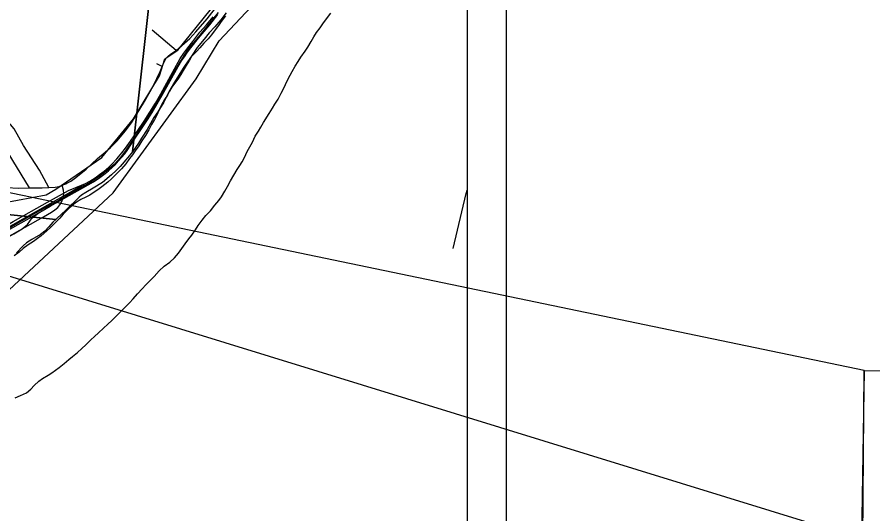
# Model space of a CAD drawing. Extents: x 0 to 34, y -2 to 22.
# Drawn here: x 7.738 to 9.947, y 14.734 to 16.018 of the extents above; entities that cross this region are included whole.
import ezdxf

# ---------------------------------------------------------------- set-up
doc = ezdxf.new("R2010")
doc.units = 0
for name, color, linetype in [('GM_X_City_Street', 7, 'Continuous'), ('GM_X_County_Road', 7, 'Continuous'), ('GM_X_Major_River', 7, 'Continuous'), ('GM_X_Rail_Line', 7, 'Continuous'), ('GM_X_Section', 7, 'Continuous'), ('GM_X_US_Route', 7, 'Continuous'), ('SH_Cut_Line', 7, 'Continuous'), ('SH_Data', 7, 'Continuous'), ('SH_Text', 7, 'Continuous')]:
    doc.layers.add(name, color=color, linetype=linetype)

msp = doc.modelspace()

# ---------------------------------------------------------------- linework, layer by layer
at = {"layer": 'GM_X_City_Street'}
for p, q in [((8.1489, 15.9321), (8.0865, 15.9845)), ((8.1121, 15.8905), (8.0991, 15.8974))]:
    msp.add_line(p, q, dxfattribs=at)
for points in [[(7.82, 15.5775), (7.7958, 15.6223), (7.7543, 15.6867), (7.7301, 15.7295), (7.6526, 15.82), (7.5606, 15.9153)], [(7.5825, 15.3766), (7.8057, 15.5024), (7.8265, 15.5141), (7.8358, 15.5198), (7.8434, 15.5265), (7.8479, 15.5327), (7.8533, 15.5415), (7.8565, 15.5522), (7.8584, 15.5626), (7.8578, 15.5714), (7.8543, 15.5835)]]:
    msp.add_lwpolyline(points, dxfattribs=at)
at = {"layer": 'GM_X_County_Road'}
msp.add_lwpolyline([(7.4637, 15.9561), (7.4828, 15.9396), (7.501, 15.9238), (7.5226, 15.8975), (7.5916, 15.8113), (7.6622, 15.7321), (7.6791, 15.7211), (7.69, 15.7062), (7.7008, 15.6892), (7.7259, 15.6477), (7.769, 15.5773)], dxfattribs=at)
at = {"layer": 'GM_X_Major_River'}
for points in [[(7.9828, 15.2341), (7.9944, 15.246), (8.0084, 15.26), (8.0185, 15.27), (8.0283, 15.28), (8.0373, 15.29), (8.049, 15.3034), (8.0611, 15.3164), (8.0704, 15.3264), (8.0817, 15.3375), (8.0918, 15.3479), (8.1047, 15.3624), (8.1179, 15.3745), (8.1322, 15.3852), (8.1446, 15.3959), (8.1544, 15.4078), (8.1634, 15.4205), (8.1717, 15.4324), (8.1815, 15.4451), (8.1886, 15.4547), (8.1984, 15.4689), (8.2055, 15.4797), (8.2157, 15.4935), (8.2255, 15.5054), (8.2368, 15.518), (8.2485, 15.5318), (8.2587, 15.5441), (8.2654, 15.5541), (8.2741, 15.568), (8.2813, 15.5807), (8.2888, 15.5949), (8.2972, 15.6099), (8.3062, 15.6245), (8.3129, 15.6346), (8.3193, 15.6446), (8.3248, 15.6551), (8.3321, 15.6705), (8.3452, 15.6952), (8.3528, 15.7102), (8.3614, 15.7233), (8.367, 15.7334), (8.3741, 15.7457), (8.3884, 15.7693), (8.3971, 15.7831), (8.4034, 15.7928), (8.4117, 15.8063), (8.42, 15.8216), (8.4248, 15.8314), (8.4308, 15.8438), (8.4357, 15.855), (8.4428, 15.8678), (8.4484, 15.8779), (8.4556, 15.8913), (8.4634, 15.9037), (8.4705, 15.9145), (8.4816, 15.9305), (8.4886, 15.9406), (8.497, 15.9548), (8.5037, 15.9676), (8.5105, 15.9784), (8.5199, 15.9903), (8.5273, 16.0011), (8.5364, 16.0138), (8.5481, 16.0279)], [(8.2755, 16.0212), (8.2649, 16.0066), (8.2578, 15.9965), (8.2496, 15.985), (8.2398, 15.9723), (8.2308, 15.9619), (8.2203, 15.9508), (8.2094, 15.9389), (8.2008, 15.9293), (8.1883, 15.9167), (8.1831, 15.9069), (8.1745, 15.8931), (8.1669, 15.8804), (8.161, 15.8699), (8.155, 15.8602), (8.148, 15.8505), (8.1374, 15.8367), (8.1311, 15.8266), (8.1259, 15.8162), (8.1188, 15.8053), (8.1108, 15.7911), (8.104, 15.7768), (8.0992, 15.7663), (8.0924, 15.7536), (8.0853, 15.7409), (8.0777, 15.727), (8.069, 15.7124), (8.0599, 15.6982), (8.0524, 15.6859), (8.043, 15.6725), (8.0355, 15.662), (8.0285, 15.6524)], [(8.0285, 15.6524), (8.0186, 15.6393), (8.0073, 15.6259), (7.9952, 15.6137), (7.982, 15.6004), (7.9723, 15.5915), (7.9568, 15.5794), (7.9464, 15.5721), (7.9367, 15.5655), (7.9259, 15.5578), (7.9156, 15.5527), (7.9025, 15.5466), (7.8917, 15.5396), (7.8805, 15.5312), (7.87, 15.522), (7.8572, 15.5086), (7.8486, 15.4986), (7.8357, 15.4856), (7.8252, 15.4753), (7.8147, 15.4657), (7.8004, 15.4531), (7.7907, 15.4458), (7.7799, 15.4385), (7.7664, 15.4297), (7.7537, 15.4205), (7.7432, 15.4105), (7.7304, 15.4014)], [(7.7331, 15.0347), (7.7469, 15.0408), (7.7622, 15.0476), (7.7738, 15.0564), (7.7824, 15.0661), (7.7937, 15.0772), (7.8034, 15.0842), (7.818, 15.0933), (7.8276, 15.0991), (7.8373, 15.1057), (7.8469, 15.1127), (7.8593, 15.1234), (7.8717, 15.1337), (7.8814, 15.141), (7.8942, 15.1517), (7.9054, 15.1617), (7.9156, 15.1717), (7.928, 15.1843), (7.9377, 15.1931), (7.9478, 15.2023), (7.9606, 15.2145), (7.9723, 15.2249), (7.9828, 15.2341)]]:
    msp.add_lwpolyline(points, dxfattribs=at)
at = {"layer": 'GM_X_Rail_Line'}
for points in [[(7.6912, 15.289), (7.9856, 15.5639), (8.2003, 15.8586), (8.2596, 15.9572), (8.5337, 16.2495), (8.6286, 16.3042), (8.7283, 16.3459), (8.827, 16.358), (8.9, 16.3574), (8.9, 20.9)], [(7.6638, 15.5316), (7.8133, 15.5592), (7.8376, 15.5732), (7.9564, 15.6556), (8.0387, 15.7554), (8.1052, 15.8663), (8.1195, 15.9107), (8.1527, 15.9329), (8.2366, 16.0359), (8.3506, 16.1959), (8.5517, 16.4051), (8.5526, 16.406), (8.556, 16.4117), (8.5563, 16.418), (8.5292, 16.4485), (8.5216, 16.4764), (8.5242, 16.5167), (8.5802, 16.7346)], [(8.2567, 16.0301), (8.1982, 15.9579), (8.1817, 15.9375), (8.1709, 15.9222), (8.1586, 15.9037), (8.1419, 15.8739), (8.1263, 15.8471), (8.0933, 15.7869), (8.0724, 15.7548), (8.0471, 15.7153), (8.0192, 15.6748), (8.0042, 15.6546), (7.9883, 15.6375), (7.9714, 15.623), (7.9492, 15.6058), (7.9239, 15.5889), (7.9032, 15.5776), (7.8479, 15.5462), (7.7864, 15.5123), (7.7403, 15.4861), (7.6263, 15.4214)], [(7.636, 15.4237), (7.7757, 15.5021), (7.8237, 15.5297), (7.8724, 15.5568), (7.9073, 15.5768), (7.9354, 15.5924), (7.9514, 15.6036), (7.9651, 15.6142), (7.9736, 15.6209), (7.9832, 15.6296), (7.9907, 15.6367), (7.9992, 15.6456), (8.0075, 15.655), (8.0159, 15.665), (8.0239, 15.6763), (8.0377, 15.6978), (8.0626, 15.7342), (8.0748, 15.7531), (8.0866, 15.7714), (8.1124, 15.8162), (8.1534, 15.8903), (8.1623, 15.9051), (8.1699, 15.9156), (8.1778, 15.9277), (8.1864, 15.9389), (8.2066, 15.9633), (8.2353, 15.9984), (8.2558, 16.0249)], [(7.9146, 15.5882), (7.926, 15.5946), (7.9393, 15.6028), (7.9508, 15.6117), (7.9623, 15.6203), (7.9745, 15.6308), (7.9823, 15.6385), (7.9957, 15.652), (8.0083, 15.6673), (8.0178, 15.6793), (8.0307, 15.6979), (8.0496, 15.7254), (8.066, 15.7492), (8.0807, 15.7726), (8.0949, 15.7957), (8.1089, 15.8202), (8.1293, 15.8575), (8.1588, 15.9113), (8.1685, 15.925), (8.1788, 15.9385), (8.1916, 15.9551), (8.21, 15.9791), (8.2268, 15.9985), (8.2439, 16.0192)], [(6.6146, 15.1059), (6.6312, 15.1147), (6.6662, 15.1263), (6.7028, 15.1364), (6.7444, 15.1462), (6.795, 15.1573), (6.871, 15.1755), (6.994, 15.2061), (7.1067, 15.2333), (7.2257, 15.2613), (7.311, 15.282), (7.3534, 15.293), (7.3722, 15.3005), (7.4409, 15.3303), (7.4674, 15.3427), (7.4983, 15.3593), (7.5346, 15.3794), (7.6351, 15.4369), (7.7278, 15.4896), (7.8167, 15.5401), (7.8706, 15.57), (7.8897, 15.5778), (7.9146, 15.5882)], [(6.833, 15.1632), (7.0564, 15.2165), (7.1953, 15.2475), (7.2848, 15.2692), (7.3066, 15.2746), (7.3257, 15.28), (7.3433, 15.2839), (7.3552, 15.2874), (7.3684, 15.2921), (7.3853, 15.2972), (7.3942, 15.3012), (7.4097, 15.3082), (7.4267, 15.3146), (7.4438, 15.3227), (7.4688, 15.3355), (7.5269, 15.3683), (7.702, 15.4676), (7.8432, 15.5481), (7.9089, 15.585), (7.9146, 15.5882)], [(8.864, 15.4204), (8.8972, 15.5627), (8.9, 15.5711)], [(7.5931, 15.3792), (7.6214, 15.397), (7.6477, 15.4122), (7.7296, 15.4582), (7.7514, 15.4709), (7.7645, 15.4821), (7.7706, 15.4909), (7.777, 15.4998), (7.7912, 15.511)]]:
    msp.add_lwpolyline(points, dxfattribs=at)
at = {"layer": 'GM_X_Section'}
msp.add_lwpolyline([(8.1243, 16.4653), (8.036, 15.6699), (8.0185, 15.6495), (8.0091, 15.6379), (8.0044, 15.6324), (7.9936, 15.622), (7.9816, 15.6105), (7.958, 15.591), (7.9342, 15.576), (7.9154, 15.5647), (7.9046, 15.5577), (7.8981, 15.5526), (7.864, 15.5196), (7.8404, 15.4978), (7.8376, 15.4949), (7.0595, 15.5763), (7.1499, 16.5781)], close=True, dxfattribs=at)
for points in [[(8.2776, 16.0292), (8.2635, 16.0109), (8.2487, 15.9931), (8.2339, 15.9775), (8.2211, 15.9615), (8.2032, 15.9396), (8.1879, 15.9172), (8.1722, 15.8941), (8.1667, 15.8859), (8.1447, 15.8504), (8.1297, 15.825), (8.117, 15.7987), (8.1016, 15.7737), (8.091, 15.7588), (8.0737, 15.7277), (8.0588, 15.7054), (8.0517, 15.6926), (8.036, 15.6699), (8.1243, 16.4653)], [(7.0595, 15.5763), (7.8376, 15.4949), (7.8299, 15.4879), (7.8202, 15.4763), (7.8093, 15.4648), (7.7981, 15.456), (7.7762, 15.4432), (7.7624, 15.4352), (7.7535, 15.4271), (7.7361, 15.4093)]]:
    msp.add_lwpolyline(points, dxfattribs=at)
at = {"layer": 'GM_X_US_Route'}
for points in [[(8.1993, 15.9803), (8.2284, 16.0139), (8.2561, 16.0487), (8.2829, 16.0869), (8.315, 16.1423), (8.3263, 16.1591), (8.3333, 16.1695), (8.3705, 16.2146), (8.3987, 16.2439), (8.4342, 16.2834)], [(8.1489, 15.9321), (8.1841, 15.9627), (8.1993, 15.9803)], [(7.8636, 15.5876), (7.8664, 15.5888), (7.8768, 15.5945), (7.8892, 15.6036), (7.916, 15.6252), (7.9455, 15.6528), (7.9654, 15.6691), (7.9791, 15.6816), (7.9963, 15.6985), (8.0179, 15.7246), (8.0331, 15.745), (8.0672, 15.7997), (8.0892, 15.8396), (8.1072, 15.8776), (8.1121, 15.8905), (8.1168, 15.9008), (8.1224, 15.9118), (8.1284, 15.9185), (8.1362, 15.9244), (8.1489, 15.9321)], [(7.5442, 15.4986), (7.5549, 15.4999), (7.5739, 15.5031), (7.5927, 15.5089), (7.6154, 15.5243), (7.6345, 15.5437), (7.6471, 15.5548), (7.6554, 15.5611), (7.6663, 15.5665), (7.6776, 15.5711), (7.6945, 15.5753), (7.7121, 15.5775), (7.7405, 15.5764), (7.769, 15.5773), (7.8026, 15.577), (7.82, 15.5775), (7.8365, 15.5784), (7.8458, 15.5805)], [(7.8458, 15.5805), (7.8467, 15.5807), (7.8543, 15.5835), (7.8636, 15.5876)]]:
    msp.add_lwpolyline(points, dxfattribs=at)
at = {"layer": 'SH_Cut_Line'}
msp.add_lwpolyline([(6.0485, 14.702), (6.1464, 14.7771), (6.2416, 14.8366), (6.3391, 14.8719), (6.8207, 14.994), (7.0052, 15.0295), (7.018, 15.0319), (7.3068, 15.0956), (7.4995, 15.1593), (7.5948, 15.214), (7.6912, 15.289), (7.9856, 15.5639), (8.2003, 15.8586), (8.2596, 15.9572), (8.5337, 16.2495), (8.6286, 16.3042), (8.7283, 16.3459), (8.827, 16.358), (8.9, 16.3574), (8.9, 20.9), (2.1, 20.9)], dxfattribs=at)
at = {"layer": 'SH_Data'}
for p, q in [((9, 21), (9, 14)), ((8.9, 20.9), (8.9, 14.1))]:
    msp.add_line(p, q, dxfattribs=at)
msp.add_lwpolyline([(5.5742, 16.0105), (9.9214, 14.669), (9.9247, 15.1051)], close=True, dxfattribs=at)
at = {"layer": 'SH_Text'}
msp.add_lwpolyline([(9.9251, 15.1052), (11.4435, 15.0832), (11.4372, 14.6485), (9.9188, 14.6705)], close=True, dxfattribs=at)

doc.saveas('drawing.dxf')
